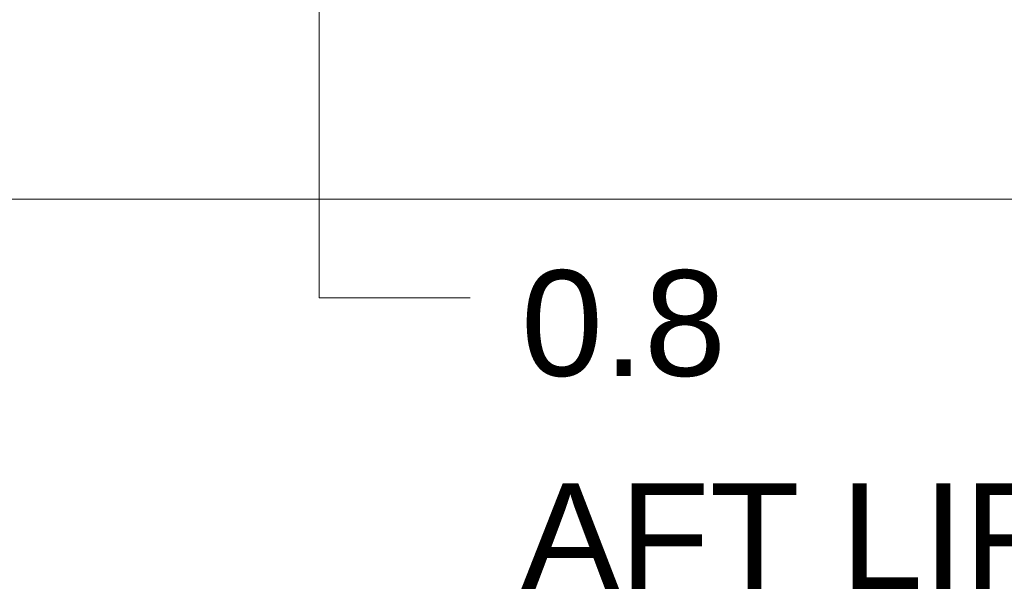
# Model space of a CAD drawing. Header units: millimetres. Extents: x 0 to 594, y 0 to 420.
# Tile 322 of 656: x 299 to 332, y 241 to 260. Entities that reach past the tile are written whole.
import ezdxf

# ---------------------------------------------------------------- set-up
doc = ezdxf.new("R2010")
doc.units = ezdxf.units.MM
doc.layers.add('1', color=7, linetype='Continuous', true_color=0xffffff)
doc.styles.add('Arial', font='txt')

msp = doc.modelspace()

# ---------------------------------------------------------------- linework, layer by layer
at = {"layer": '1', "color": 18, "linetype": 'Continuous', "lineweight": 18}
for p, q in [((309.132, 330.455), (309.132, 250.838)), ((309.132, 250.838), (314.132, 250.838))]:
    msp.add_line(p, q, dxfattribs=at)
at = {"layer": '1', "color": 8, "linetype": 'Continuous', "lineweight": 18}
msp.add_line((73.601, 254.109), (350.782, 254.109), dxfattribs=at)

# ---------------------------------------------------------------- texts
at = {"layer": '1', "color": 18, "linetype": 'Continuous', "lineweight": 13, "char_height": 3.5, "attachment_point": 7, "line_spacing_factor": 1.047437, "style": 'Arial'}
for s, insert in [('\\fArial|b0|i0;\\W1.0000;0.8', (315.817, 248.203)), ('\\fArial|b0|i0;\\W1.0000;AFT LIFT POINTS', (315.817, 241.14))]:
    msp.add_mtext(s, dxfattribs=dict(at, insert=insert))

doc.saveas('drawing.dxf')
